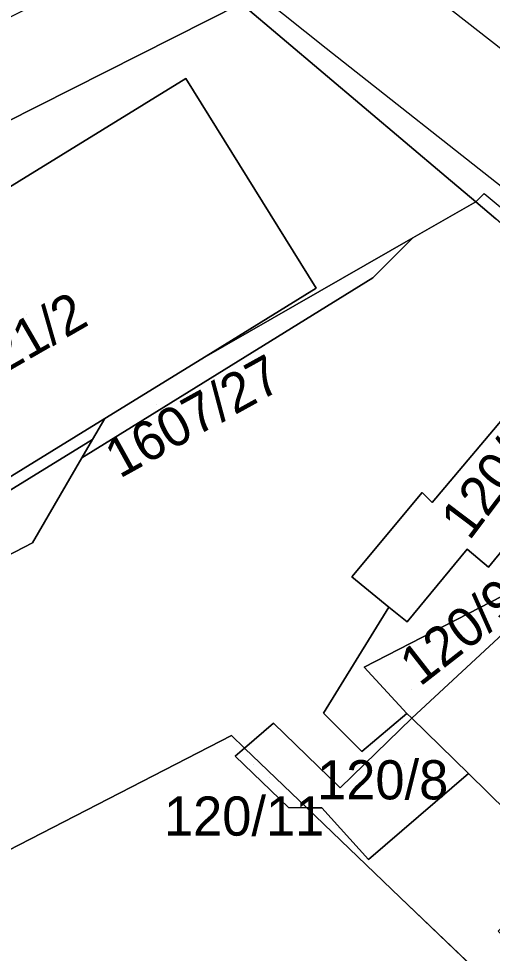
# Model space of a CAD drawing. Extents: x -263943 to -261149, y -1236934 to -1230686.
# Drawn here: x -262652.32 to -262628.16, y -1235949.4 to -1235901.69 of the extents above; entities that cross this region are included whole.
import ezdxf

# ---------------------------------------------------------------- set-up
doc = ezdxf.new("R2010")
doc.units = 0
for name, color, linetype in [('body_kn', 7, 'Continuous'), ('kladpar_druhypozemkov', 7, 'Continuous'), ('kladpar_hranice', 7, 'Continuous'), ('kladpar_parcelnecisla', 7, 'Continuous'), ('kladpar_plochy', 7, 'Continuous'), ('kladpar_sipky', 7, 'Continuous'), ('zappar_hrandruhpozemk', 7, 'Continuous')]:
    doc.layers.add(name, color=color, linetype=linetype)

msp = doc.modelspace()

# ---------------------------------------------------------------- linework, layer by layer
at = {"layer": 'body_kn'}
for p, q in [((-262636.64, -1235903.21), (-262636.64, -1235903.21)), ((-262643.79, -1235904.73), (-262643.79, -1235904.73)), ((-262630.52, -1235909.75), (-262630.52, -1235909.75)), ((-262628.58, -1235910.61), (-262628.58, -1235910.61)), ((-262629.01, -1235911.03), (-262629.01, -1235911.03)), ((-262629.01, -1235911.03), (-262629.01, -1235911.03)), ((-262632.21, -1235912.87), (-262632.21, -1235912.87)), ((-262634.26, -1235914.91), (-262634.26, -1235914.91)), ((-262637.14, -1235915.45), (-262637.14, -1235915.45)), ((-262642.98, -1235919.05), (-262642.98, -1235919.05)), ((-262642.98, -1235919.05), (-262642.98, -1235919.05)), ((-262647.93, -1235922.1), (-262647.93, -1235922.1)), ((-262645.99, -1235922.18), (-262645.99, -1235922.18)), ((-262648.55, -1235923.17), (-262648.55, -1235923.17)), ((-262649.1, -1235924.11), (-262649.1, -1235924.11)), ((-262631.74, -1235925.87), (-262631.74, -1235925.87)), ((-262631.23, -1235926.38), (-262631.23, -1235926.38)), ((-262651.62, -1235928.44), (-262651.62, -1235928.44)), ((-262629.45, -1235928.76), (-262629.45, -1235928.76)), ((-262628.35, -1235929.69), (-262628.35, -1235929.69)), ((-262628.35, -1235929.69), (-262628.35, -1235929.69)), ((-262635.32, -1235930.18), (-262635.32, -1235930.18)), ((-262633.44, -1235931.72), (-262633.44, -1235931.72)), ((-262632.51, -1235932.48), (-262632.51, -1235932.48)), ((-262634.7, -1235934.79), (-262634.7, -1235934.79)), ((-262636.77, -1235937.13), (-262636.77, -1235937.13)), ((-262632.53, -1235937.15), (-262632.53, -1235937.15)), ((-262632.53, -1235937.15), (-262632.53, -1235937.15)), ((-262632.27, -1235937.4), (-262632.27, -1235937.4)), ((-262632.27, -1235937.4), (-262632.27, -1235937.4)), ((-262639.32, -1235937.64), (-262639.32, -1235937.64)), ((-262641.47, -1235938.28), (-262641.47, -1235938.28)), ((-262640.8, -1235938.92), (-262640.8, -1235938.92)), ((-262641.27, -1235939.33), (-262641.27, -1235939.33)), ((-262634.82, -1235939.09), (-262634.82, -1235939.09)), ((-262629.38, -1235940.21), (-262629.38, -1235940.21)), ((-262635.92, -1235940.95), (-262635.92, -1235940.95)), ((-262638.56, -1235941.96), (-262638.56, -1235941.96)), ((-262638.56, -1235941.96), (-262638.56, -1235941.96)), ((-262637.63, -1235941.97), (-262637.63, -1235941.97)), ((-262636.86, -1235941.97), (-262636.86, -1235941.97)), ((-262634.48, -1235944.6), (-262634.48, -1235944.6)), ((-262632.86, -1235946.54), (-262632.86, -1235946.54))]:
    msp.add_line(p, q, dxfattribs=at)
at = {"layer": 'kladpar_druhypozemkov'}
for p, q in [((-262651.94, -1235916.78), (-262651.94, -1235916.78)), ((-262645.31, -1235921.37), (-262645.31, -1235921.37)), ((-262628.52, -1235924.3), (-262628.52, -1235924.3)), ((-262632.3, -1235935.93), (-262632.3, -1235935.93)), ((-262640.35, -1235939.74), (-262640.35, -1235939.74)), ((-262632.66, -1235939.69), (-262632.66, -1235939.69))]:
    msp.add_line(p, q, dxfattribs=at)
at = {"layer": 'kladpar_hranice'}
for p, q in [((-262632.27, -1235937.4), (-262632.53, -1235937.15)), ((-262637.63, -1235941.97), (-262640.8, -1235938.92)), ((-262640.8, -1235938.92), (-262637.63, -1235941.97)), ((-262637.63, -1235941.97), (-262638.56, -1235941.96))]:
    msp.add_line(p, q, dxfattribs=at)
for points in [[(-262683.46, -1235917.16), (-262645.89, -1235898.1), (-262640.97, -1235900.91), (-262682.37, -1235921.83), (-262683.46, -1235917.16)], [(-262682.37, -1235921.83), (-262640.97, -1235900.91), (-262630.52, -1235909.75), (-262629.01, -1235911.03), (-262632.21, -1235912.87), (-262642.98, -1235919.05), (-262637.14, -1235915.45), (-262643.79, -1235904.73), (-262671.22, -1235921.64), (-262665.01, -1235931.7), (-262665.45, -1235931.95), (-262678.56, -1235939.48), (-262682.37, -1235921.83)], [(-262626.12, -1235913.5), (-262626.55, -1235913.14), (-262627.28, -1235912.51), (-262627.98, -1235911.91), (-262629.01, -1235911.03), (-262630.52, -1235909.75), (-262640.97, -1235900.91)], [(-262671.22, -1235921.64), (-262643.79, -1235904.73), (-262637.14, -1235915.45), (-262642.98, -1235919.05), (-262647.93, -1235922.1), (-262664.6, -1235932.37), (-262665.01, -1235931.7), (-262671.22, -1235921.64)], [(-262677.7, -1235941.99), (-262651.62, -1235928.44), (-262649.1, -1235924.11), (-262645.99, -1235922.18), (-262634.26, -1235914.91), (-262632.21, -1235912.87), (-262629.01, -1235911.03), (-262627.98, -1235911.91)], [(-262642.98, -1235919.05), (-262632.21, -1235912.87), (-262634.26, -1235914.91), (-262645.99, -1235922.18), (-262649.1, -1235924.11), (-262648.55, -1235923.17), (-262647.93, -1235922.1), (-262642.98, -1235919.05)], [(-262632.53, -1235937.15), (-262634.82, -1235939.09), (-262636.77, -1235937.13), (-262633.44, -1235931.72), (-262632.51, -1235932.48), (-262629.45, -1235928.76), (-262628.35, -1235929.69), (-262620.95, -1235920.64), (-262624.17, -1235918), (-262627.19, -1235921.58), (-262624.05, -1235916.49)], [(-262628.35, -1235929.69), (-262629.45, -1235928.76), (-262632.51, -1235932.48), (-262633.44, -1235931.72), (-262635.32, -1235930.18), (-262631.74, -1235925.87), (-262631.23, -1235926.38), (-262627.19, -1235921.58), (-262624.17, -1235918), (-262620.95, -1235920.64), (-262628.35, -1235929.69)], [(-262627.19, -1235921.58), (-262631.23, -1235926.38), (-262631.74, -1235925.87), (-262635.32, -1235930.18), (-262633.44, -1235931.72), (-262636.77, -1235937.13), (-262634.82, -1235939.09), (-262632.53, -1235937.15), (-262632.27, -1235937.4), (-262635.92, -1235940.95), (-262639.32, -1235937.64), (-262640.8, -1235938.92)], [(-262664.72, -1235933.13), (-262665.45, -1235931.95), (-262665.01, -1235931.7), (-262664.6, -1235932.37), (-262647.93, -1235922.1), (-262648.55, -1235923.17), (-262664.72, -1235933.13)], [(-262678.56, -1235939.48), (-262665.45, -1235931.95), (-262664.72, -1235933.13), (-262648.55, -1235923.17), (-262649.1, -1235924.11), (-262651.62, -1235928.44), (-262677.7, -1235941.99), (-262678.56, -1235939.48)], [(-262632.53, -1235937.15), (-262634.7, -1235934.79), (-262622.93, -1235928.73)], [(-262622.93, -1235928.73), (-262634.7, -1235934.79), (-262632.53, -1235937.15)], [(-262622.93, -1235928.73), (-262626.46, -1235932), (-262632.27, -1235937.4)], [(-262619.44, -1235936.67), (-262613.33, -1235942.2), (-262620.13, -1235949.3), (-262624.46, -1235945.05), (-262629.38, -1235940.21), (-262632.27, -1235937.4), (-262626.46, -1235932), (-262622.93, -1235928.73)], [(-262640.8, -1235938.92), (-262639.32, -1235937.64), (-262635.92, -1235940.95), (-262632.27, -1235937.4)], [(-262632.27, -1235937.4), (-262629.38, -1235940.21), (-262634.48, -1235944.6), (-262636.86, -1235941.97), (-262637.63, -1235941.97)], [(-262673.59, -1235959.19), (-262673.18, -1235955.28), (-262673.37, -1235954.71), (-262641.47, -1235938.28), (-262640.8, -1235938.92)], [(-262640.8, -1235938.92), (-262641.47, -1235938.28), (-262673.37, -1235954.71), (-262673.18, -1235955.28), (-262673.59, -1235959.19)], [(-262638.56, -1235941.96), (-262641.27, -1235939.33), (-262640.8, -1235938.92)], [(-262640.8, -1235938.92), (-262641.27, -1235939.33), (-262638.56, -1235941.96), (-262637.63, -1235941.97)], [(-262637.63, -1235941.97), (-262636.86, -1235941.97), (-262634.48, -1235944.6), (-262629.38, -1235940.21), (-262624.46, -1235945.05), (-262627.86, -1235948.27), (-262623.53, -1235952.52), (-262620.13, -1235949.3)], [(-262637.63, -1235941.97), (-262632.86, -1235946.54), (-262601.07, -1235977)], [(-262601.07, -1235977), (-262632.86, -1235946.54), (-262637.63, -1235941.97)]]:
    msp.add_lwpolyline(points, dxfattribs=at)
at = {"layer": 'kladpar_plochy'}
for p, q in [((-262673.37, -1235954.71), (-262641.47, -1235938.28)), ((-262641.47, -1235938.28), (-262640.8, -1235938.92)), ((-262640.8, -1235938.92), (-262641.27, -1235939.33)), ((-262641.27, -1235939.33), (-262638.56, -1235941.96)), ((-262638.56, -1235941.96), (-262637.63, -1235941.97)), ((-262637.63, -1235941.97), (-262632.86, -1235946.54)), ((-262632.86, -1235946.54), (-262601.07, -1235977))]:
    msp.add_line(p, q, dxfattribs=at)
for points in [[(-262567.29, -1235959.62), (-262603.61, -1235931.45), (-262606.98, -1235928.84), (-262613.31, -1235923.77), (-262615.27, -1235922.2), (-262618.3, -1235919.77), (-262621.45, -1235917.25), (-262624.84, -1235914.53), (-262626.12, -1235913.5), (-262626.55, -1235913.14), (-262627.28, -1235912.51), (-262627.98, -1235911.91), (-262629.01, -1235911.03), (-262630.52, -1235909.75), (-262640.97, -1235900.91), (-262644.82, -1235897.56), (-262651.84, -1235891.44), (-262656.84, -1235887.04), (-262659.49, -1235884.78), (-262666.88, -1235878.34), (-262674.28, -1235871.91), (-262679.27, -1235867.57), (-262682.8, -1235864.49)], [(-262677.7, -1235941.99), (-262651.62, -1235928.44), (-262649.1, -1235924.11), (-262645.99, -1235922.18), (-262634.26, -1235914.91), (-262632.21, -1235912.87), (-262629.01, -1235911.03), (-262627.98, -1235911.91)], [(-262627.19, -1235921.58), (-262631.23, -1235926.38), (-262631.74, -1235925.87), (-262635.32, -1235930.18), (-262633.44, -1235931.72), (-262636.77, -1235937.13), (-262634.82, -1235939.09), (-262632.53, -1235937.15), (-262632.27, -1235937.4), (-262635.92, -1235940.95), (-262639.32, -1235937.64), (-262640.8, -1235938.92), (-262641.47, -1235938.28), (-262673.37, -1235954.71)]]:
    msp.add_lwpolyline(points, dxfattribs=at)
for points in [[(-262683.46, -1235917.16), (-262645.89, -1235898.1), (-262640.97, -1235900.91), (-262682.37, -1235921.83)], [(-262682.37, -1235921.83), (-262640.97, -1235900.91), (-262630.52, -1235909.75), (-262629.01, -1235911.03), (-262632.21, -1235912.87), (-262642.98, -1235919.05), (-262637.14, -1235915.45), (-262643.79, -1235904.73), (-262671.22, -1235921.64), (-262665.01, -1235931.7), (-262665.45, -1235931.95), (-262678.56, -1235939.48)], [(-262671.22, -1235921.64), (-262643.79, -1235904.73), (-262637.14, -1235915.45), (-262642.98, -1235919.05), (-262647.93, -1235922.1), (-262664.6, -1235932.37), (-262665.01, -1235931.7)], [(-262642.98, -1235919.05), (-262632.21, -1235912.87), (-262634.26, -1235914.91), (-262645.99, -1235922.18), (-262649.1, -1235924.11), (-262648.55, -1235923.17), (-262647.93, -1235922.1)], [(-262624.05, -1235916.49), (-262617.06, -1235923.28), (-262622.93, -1235928.73), (-262634.7, -1235934.79), (-262632.53, -1235937.15), (-262634.82, -1235939.09), (-262636.77, -1235937.13), (-262633.44, -1235931.72), (-262632.51, -1235932.48), (-262629.45, -1235928.76), (-262628.35, -1235929.69), (-262620.95, -1235920.64), (-262624.17, -1235918), (-262627.19, -1235921.58)], [(-262628.35, -1235929.69), (-262629.45, -1235928.76), (-262632.51, -1235932.48), (-262633.44, -1235931.72), (-262635.32, -1235930.18), (-262631.74, -1235925.87), (-262631.23, -1235926.38), (-262627.19, -1235921.58), (-262624.17, -1235918), (-262620.95, -1235920.64)], [(-262664.72, -1235933.13), (-262665.45, -1235931.95), (-262665.01, -1235931.7), (-262664.6, -1235932.37), (-262647.93, -1235922.1), (-262648.55, -1235923.17)], [(-262678.56, -1235939.48), (-262665.45, -1235931.95), (-262664.72, -1235933.13), (-262648.55, -1235923.17), (-262649.1, -1235924.11), (-262651.62, -1235928.44), (-262677.7, -1235941.99)], [(-262619.44, -1235936.67), (-262613.33, -1235942.2), (-262620.13, -1235949.3), (-262624.46, -1235945.05), (-262629.38, -1235940.21), (-262632.27, -1235937.4), (-262626.46, -1235932), (-262622.93, -1235928.73), (-262615.43, -1235924.86), (-262611.28, -1235928.9)], [(-262632.27, -1235937.4), (-262632.53, -1235937.15), (-262634.7, -1235934.79), (-262622.93, -1235928.73), (-262626.46, -1235932)], [(-262632.27, -1235937.4), (-262629.38, -1235940.21), (-262634.48, -1235944.6), (-262636.86, -1235941.97), (-262637.63, -1235941.97), (-262640.8, -1235938.92), (-262639.32, -1235937.64), (-262635.92, -1235940.95)], [(-262638.56, -1235941.96), (-262641.27, -1235939.33), (-262640.8, -1235938.92), (-262637.63, -1235941.97)], [(-262620.13, -1235949.3), (-262595.35, -1235974.06), (-262601.07, -1235977), (-262632.86, -1235946.54), (-262637.63, -1235941.97), (-262636.86, -1235941.97), (-262634.48, -1235944.6), (-262629.38, -1235940.21), (-262624.46, -1235945.05), (-262627.86, -1235948.27), (-262623.53, -1235952.52)]]:
    msp.add_lwpolyline(points, close=True, dxfattribs=at)
at = {"layer": 'kladpar_sipky'}
for p, q in [((-262640.86, -1235918.73), (-262640.86, -1235918.73)), ((-262639.52, -1235940.44), (-262639.52, -1235940.44))]:
    msp.add_line(p, q, dxfattribs=at)
at = {"layer": 'zappar_hrandruhpozemk'}
for p, q in [((-262636.64, -1235903.21), (-262656.84, -1235887.04)), ((-262626.72, -1235911.05), (-262636.64, -1235903.21)), ((-262629.01, -1235911.03), (-262628.58, -1235910.61)), ((-262628.58, -1235910.61), (-262627.45, -1235911.55))]:
    msp.add_line(p, q, dxfattribs=at)
msp.add_lwpolyline([(-262652.67, -1235882.89), (-262633.32, -1235898.81), (-262622.55, -1235907.25)], dxfattribs=at)

# ---------------------------------------------------------------- texts
at = {"layer": 'kladpar_parcelnecisla'}
for s, rotation, p in [('121/2', 30, (-262654.449, -1235920.623)), ('1607/27', 29, (-262647.169, -1235925.182)), ('120/6', 53, (-262629.337, -1235928.375)), ('120/9', 38, (-262631.858, -1235935.815))]:
    msp.add_text(s, height=2, rotation=rotation, dxfattribs=at).set_placement(p)
for s, p in [('120/8', (-262637.101, -1235941.54)), ('120/11', (-262644.91, -1235943.39))]:
    msp.add_text(s, height=2, dxfattribs=at).set_placement(p)

doc.saveas('drawing.dxf')
